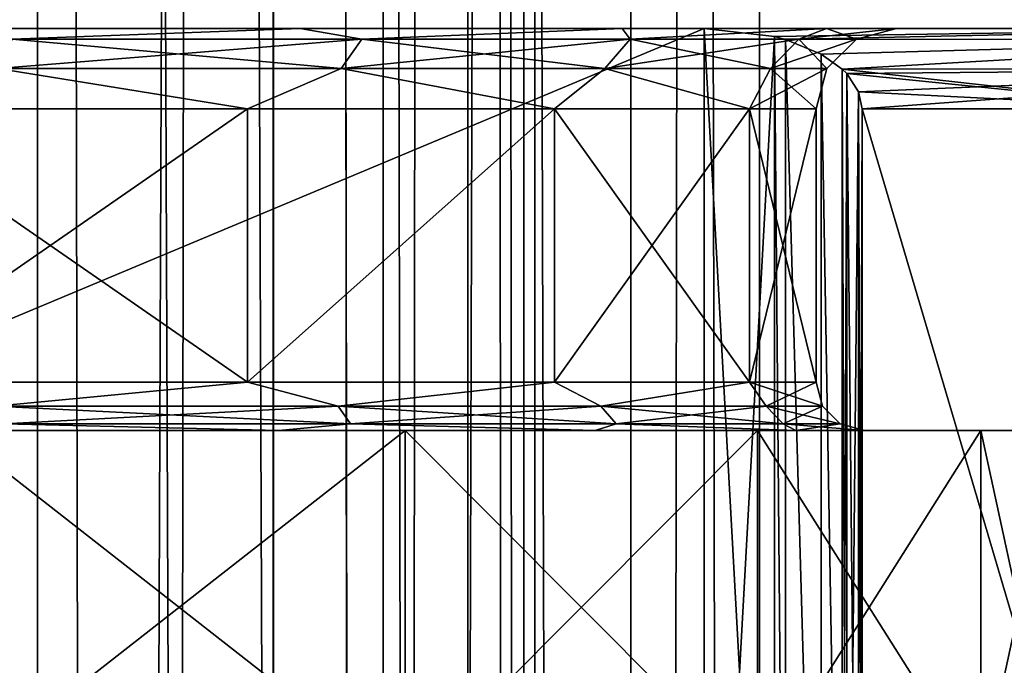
# Model space of a CAD drawing. Header units: millimetres. Extents: x -144 to 364, y -408 to 1133.
# Tile 264 of 656: x 5.3 to 11.42, y 735.29 to 739.3. Entities that reach past the tile are written whole.
import ezdxf

# ---------------------------------------------------------------- set-up
doc = ezdxf.new("R2010")
doc.units = ezdxf.units.MM
doc.header["$LTSCALE"] = 41.718519
for name, color, linetype in [('1293', 7, 'CONTINUOUS'), ('1296', 7, 'CONTINUOUS'), ('583', 7, 'CONTINUOUS'), ('584', 7, 'CONTINUOUS'), ('585', 7, 'CONTINUOUS'), ('586', 7, 'CONTINUOUS'), ('587', 7, 'CONTINUOUS'), ('592', 7, 'CONTINUOUS'), ('593', 7, 'CONTINUOUS'), ('597', 7, 'CONTINUOUS'), ('598', 7, 'CONTINUOUS'), ('599', 7, 'CONTINUOUS'), ('605', 7, 'CONTINUOUS'), ('606', 7, 'CONTINUOUS'), ('607', 7, 'CONTINUOUS'), ('608', 7, 'CONTINUOUS')]:
    doc.layers.add(name, color=color, linetype=linetype)

msp = doc.modelspace()

# ---------------------------------------------------------------- linework, layer by layer
at = {"layer": '1293', "color": 7, "linetype": 'CONTINUOUS', "true_color": 0xaaaaaa}
for points in [[(2.8174, 552.75, 9.5949), (5.4064, 552.75, 8.4125), (2.8173, 1072.75, 9.5949), (2.8174, 552.75, 9.5949)], [(2.8173, 1072.75, 9.5949), (5.4064, 552.75, 8.4125), (5.4064, 1072.75, 8.4125), (2.8173, 1072.75, 9.5949)], [(5.4064, 1072.75, -8.4125), (2.8174, 552.75, -9.5949), (2.8173, 1072.75, -9.5949), (5.4064, 1072.75, -8.4125)], [(5.4064, 552.75, -8.4125), (2.8174, 552.75, -9.5949), (5.4064, 1072.75, -8.4125), (5.4064, 552.75, -8.4125)], [(5.4064, 552.75, 8.4125), (7.5575, 552.75, 6.5486), (5.4064, 1072.75, 8.4125), (5.4064, 552.75, 8.4125)], [(5.4064, 1072.75, 8.4125), (7.5575, 552.75, 6.5486), (7.5575, 1072.75, 6.5486), (5.4064, 1072.75, 8.4125)], [(7.5575, 552.75, -6.5486), (5.4064, 552.75, -8.4125), (7.5575, 1072.75, -6.5486), (7.5575, 552.75, -6.5486)], [(7.5575, 1072.75, -6.5486), (5.4064, 552.75, -8.4125), (5.4064, 1072.75, -8.4125), (7.5575, 1072.75, -6.5486)], [(7.5575, 552.75, 6.5486), (9.0963, 552.75, 4.1541), (7.5575, 1072.75, 6.5486), (7.5575, 552.75, 6.5486)], [(7.5575, 1072.75, 6.5486), (9.0963, 552.75, 4.1541), (9.0963, 1072.75, 4.1542), (7.5575, 1072.75, 6.5486)], [(9.0963, 552.75, -4.1541), (7.5575, 552.75, -6.5486), (9.0963, 1072.75, -4.1542), (9.0963, 552.75, -4.1541)], [(9.0963, 1072.75, -4.1542), (7.5575, 552.75, -6.5486), (7.5575, 1072.75, -6.5486), (9.0963, 1072.75, -4.1542)], [(9.0963, 552.75, 4.1541), (9.8982, 552.75, 1.4231), (9.0963, 1072.75, 4.1542), (9.0963, 552.75, 4.1541)], [(9.0963, 1072.75, 4.1542), (9.8982, 552.75, 1.4231), (9.8982, 1072.75, 1.4231), (9.0963, 1072.75, 4.1542)], [(9.8982, 552.75, -1.4231), (9.0963, 552.75, -4.1541), (9.8982, 1072.75, -1.4231), (9.8982, 552.75, -1.4231)], [(9.8982, 1072.75, -1.4231), (9.0963, 552.75, -4.1541), (9.0963, 1072.75, -4.1542), (9.8982, 1072.75, -1.4231)], [(9.8982, 552.75, 1.4231), (9.8982, 552.75, -1.4231), (9.8982, 1072.75, 1.4231), (9.8982, 552.75, 1.4231)], [(9.8982, 1072.75, 1.4231), (9.8982, 552.75, -1.4231), (9.8982, 1072.75, -1.4231), (9.8982, 1072.75, 1.4231)]]:
    msp.add_3dface(points, dxfattribs=at)
at = {"layer": '1296', "color": 7, "linetype": 'CONTINUOUS', "true_color": 0xaaaaaa}
for points in [[(4.9893, 555.2502, 6.8816), (4.9962, 1072.75, 6.8766), (6.0064, 555.2502, 6.0144), (4.9893, 555.2502, 6.8816)], [(6.8716, 555.2502, -5.0032), (4.9962, 1072.75, -6.8766), (4.9897, 555.2502, -6.8813), (6.8716, 555.2502, -5.0032)], [(6.8766, 1072.75, -4.9962), (4.9962, 1072.75, -6.8766), (6.8716, 555.2502, -5.0032), (6.8766, 1072.75, -4.9962)], [(4.9962, 1072.75, 6.8766), (6.8766, 1072.75, 4.9962), (6.0064, 555.2502, 6.0144), (4.9962, 1072.75, 6.8766)], [(6.0064, 555.2502, 6.0144), (6.8766, 1072.75, 4.9962), (6.8751, 555.2502, 4.9983), (6.0064, 555.2502, 6.0144)], [(7.5715, 555.2502, -3.863), (6.8766, 1072.75, -4.9962), (6.8716, 555.2502, -5.0032), (7.5715, 555.2502, -3.863)], [(6.8751, 555.2502, 4.9983), (6.8766, 1072.75, 4.9962), (7.5728, 555.2502, 3.8604), (6.8751, 555.2502, 4.9983)], [(8.084, 1072.75, -2.6266), (6.8766, 1072.75, -4.9962), (8.0832, 555.2502, -2.629), (8.084, 1072.75, -2.6266)], [(8.0832, 555.2502, -2.629), (6.8766, 1072.75, -4.9962), (7.5715, 555.2502, -3.863), (8.0832, 555.2502, -2.629)], [(6.8766, 1072.75, 4.9962), (8.084, 1072.75, 2.6266), (7.5728, 555.2502, 3.8604), (6.8766, 1072.75, 4.9962)], [(7.5728, 555.2502, 3.8604), (8.084, 1072.75, 2.6266), (8.0837, 555.2502, 2.6275), (7.5728, 555.2502, 3.8604)], [(8.3951, 555.2502, -1.3313), (8.084, 1072.75, -2.6266), (8.0832, 555.2502, -2.629), (8.3951, 555.2502, -1.3313)], [(8.0837, 555.2502, 2.6275), (8.084, 1072.75, 2.6266), (8.3954, 555.2502, 1.3296), (8.0837, 555.2502, 2.6275)], [(8.5, 1072.75), (8.084, 1072.75, -2.6266), (8.5, 555.2502, -0.0008), (8.5, 1072.75)], [(8.5, 555.2502, -0.0008), (8.084, 1072.75, -2.6266), (8.3951, 555.2502, -1.3313), (8.5, 555.2502, -0.0008)], [(8.084, 1072.75, 2.6266), (8.5, 1072.75), (8.3954, 555.2502, 1.3296), (8.084, 1072.75, 2.6266)], [(8.3954, 555.2502, 1.3296), (8.5, 1072.75), (8.5, 555.2502, -0.0008), (8.3954, 555.2502, 1.3296)]]:
    msp.add_3dface(points, dxfattribs=at)
at = {"layer": '583', "color": 7, "linetype": 'CONTINUOUS', "true_color": 0xaaaaaa}
for points in [[(10.5357, 731.75, -17), (10.5357, 738.75, -17), (12.604, 738.75, -15.5287), (10.5357, 731.75, -17)], [(12.604, 731.75, -15.5287), (10.5357, 731.75, -17), (12.604, 738.75, -15.5287), (12.604, 731.75, -15.5287)], [(10.5357, 731.75, 17), (12.604, 731.75, 15.5287), (10.5357, 738.75, 17), (10.5357, 731.75, 17)], [(10.5357, 738.75, 17), (12.604, 731.75, 15.5287), (12.604, 738.75, 15.5287), (10.5357, 738.75, 17)]]:
    msp.add_3dface(points, dxfattribs=at)
at = {"layer": '584', "color": 7, "linetype": 'CONTINUOUS', "true_color": 0xaaaaaa}
for points in [[(9.5525, 739.25, -17), (-9.5525, 739.25, -17), (4.4663, 739.25, -9.7783), (9.5525, 739.25, -17)], [(-9.5525, 739.25, 17), (9.5525, 739.25, 17), (-4.4663, 739.25, 9.7783), (-9.5525, 739.25, 17)], [(-4.4663, 739.25, 9.7783), (9.5525, 739.25, 17), (-1.5301, 739.25, 10.6406), (-4.4663, 739.25, 9.7783)], [(-1.5301, 739.25, 10.6406), (9.5525, 739.25, 17), (1.5301, 739.25, 10.6405), (-1.5301, 739.25, 10.6406)], [(1.5301, 739.25, 10.6405), (9.5525, 739.25, 17), (4.4663, 739.25, 9.7783), (1.5301, 739.25, 10.6405)], [(7.0406, 739.25, -8.1236), (9.5525, 739.25, -17), (4.4663, 739.25, -9.7783), (7.0406, 739.25, -8.1236)], [(4.4663, 739.25, 9.7783), (9.5525, 739.25, 17), (7.0406, 739.25, 8.1236), (4.4663, 739.25, 9.7783)], [(9.0444, 739.25, -5.8105), (9.5525, 739.25, -17), (7.0406, 739.25, -8.1236), (9.0444, 739.25, -5.8105)], [(7.0406, 739.25, 8.1236), (9.5525, 739.25, 17), (9.0444, 739.25, 5.8104), (7.0406, 739.25, 8.1236)], [(10.3148, 739.25, -3.0277), (9.5525, 739.25, -17), (9.0444, 739.25, -5.8105), (10.3148, 739.25, -3.0277)], [(9.0444, 739.25, 5.8104), (9.5525, 739.25, 17), (10.3148, 739.25, 3.0277), (9.0444, 739.25, 5.8104)], [(13.2519, 739.25, -14.3051), (9.5525, 739.25, -17), (13.2519, 739.25, 14.3051), (13.2519, 739.25, -14.3051)], [(13.2519, 739.25, 14.3051), (9.5525, 739.25, -17), (10.75, 739.25), (13.2519, 739.25, 14.3051)], [(10.75, 739.25), (9.5525, 739.25, -17), (10.3148, 739.25, -3.0277), (10.75, 739.25)], [(9.5525, 739.25, 17), (13.2519, 739.25, 14.3051), (10.3148, 739.25, 3.0277), (9.5525, 739.25, 17)], [(13.2519, 739.25, 14.3051), (10.75, 739.25), (10.3148, 739.25, 3.0277), (13.2519, 739.25, 14.3051)]]:
    msp.add_3dface(points, dxfattribs=at)
at = {"layer": '585', "color": 7, "linetype": 'CONTINUOUS', "true_color": 0xaaaaaa}
for points in [[(6.7123, 737.05, 7.7464), (4.258, 737.05, 9.3237), (6.7123, 738.75, 7.7465), (6.7123, 737.05, 7.7464)], [(6.7123, 738.75, 7.7465), (4.258, 737.05, 9.3237), (4.258, 738.75, 9.3237), (6.7123, 738.75, 7.7465)], [(8.6228, 737.05, 5.5416), (6.7123, 737.05, 7.7464), (8.6228, 738.75, 5.5416), (8.6228, 737.05, 5.5416)], [(8.6228, 738.75, 5.5416), (6.7123, 737.05, 7.7464), (6.7123, 738.75, 7.7465), (8.6228, 738.75, 5.5416)], [(9.8348, 737.05, 2.8878), (8.6228, 737.05, 5.5416), (9.8348, 738.75, 2.8877), (9.8348, 737.05, 2.8878)], [(9.8348, 738.75, 2.8877), (8.6228, 737.05, 5.5416), (8.6228, 738.75, 5.5416), (9.8348, 738.75, 2.8877)], [(10.25, 737.05), (9.8348, 737.05, 2.8878), (10.25, 738.75), (10.25, 737.05)], [(10.25, 738.75), (9.8348, 737.05, 2.8878), (9.8348, 738.75, 2.8877), (10.25, 738.75)]]:
    msp.add_3dface(points, dxfattribs=at)
at = {"layer": '586', "color": 7, "linetype": 'CONTINUOUS', "true_color": 0xaaaaaa}
for points in [[(4.8811, 736.75, -10.6882), (7.6946, 736.75, -8.8801), (1.5015, 736.75, -10.4426), (4.8811, 736.75, -10.6882)], [(1.5015, 736.75, -10.4426), (7.6946, 736.75, -8.8801), (4.3829, 736.75, -9.5965), (1.5015, 736.75, -10.4426)], [(4.3829, 736.75, -9.5965), (7.6946, 736.75, -8.8801), (6.9091, 736.75, -7.9729), (4.3829, 736.75, -9.5965)], [(7.6946, 736.75, 8.8801), (4.8811, 736.75, 10.6882), (4.3829, 736.75, 9.5965), (7.6946, 736.75, 8.8801)], [(6.9091, 736.75, 7.9729), (7.6946, 736.75, 8.8801), (4.3829, 736.75, 9.5965), (6.9091, 736.75, 7.9729)], [(7.6946, 736.75, -8.8801), (9.8847, 736.75, -6.3525), (6.9091, 736.75, -7.9729), (7.6946, 736.75, -8.8801)], [(6.9091, 736.75, -7.9729), (9.8847, 736.75, -6.3525), (8.8756, 736.75, -5.7032), (6.9091, 736.75, -7.9729)], [(9.8847, 736.75, 6.3525), (7.6946, 736.75, 8.8801), (6.9091, 736.75, 7.9729), (9.8847, 736.75, 6.3525)], [(8.8756, 736.75, 5.7032), (9.8847, 736.75, 6.3525), (6.9091, 736.75, 7.9729), (8.8756, 736.75, 5.7032)], [(9.8847, 736.75, -6.3525), (11.274, 736.75, -3.3103), (8.8756, 736.75, -5.7032), (9.8847, 736.75, -6.3525)], [(8.8756, 736.75, -5.7032), (11.274, 736.75, -3.3103), (10.1229, 736.75, -2.9715), (8.8756, 736.75, -5.7032)], [(11.274, 736.75, 3.3103), (9.8847, 736.75, 6.3525), (8.8756, 736.75, 5.7032), (11.274, 736.75, 3.3103)], [(10.1229, 736.75, 2.9715), (11.274, 736.75, 3.3103), (8.8756, 736.75, 5.7032), (10.1229, 736.75, 2.9715)], [(11.274, 736.75, -3.3103), (11.75, 736.75), (10.1229, 736.75, -2.9715), (11.274, 736.75, -3.3103)], [(10.1229, 736.75, -2.9715), (11.75, 736.75), (10.55, 736.75), (10.1229, 736.75, -2.9715)], [(10.55, 736.75), (11.274, 736.75, 3.3103), (10.1229, 736.75, 2.9715), (10.55, 736.75)], [(11.75, 736.75), (11.274, 736.75, 3.3103), (10.55, 736.75), (11.75, 736.75)]]:
    msp.add_3dface(points, dxfattribs=at)
at = {"layer": '587', "color": 7, "linetype": 'CONTINUOUS', "true_color": 0xaaaaaa}
for points in [[(4.8811, 736.75, 10.6882), (7.6946, 736.75, 8.8801), (4.8811, 734.55, 10.6882), (4.8811, 736.75, 10.6882)], [(4.8811, 734.55, 10.6882), (7.6946, 736.75, 8.8801), (7.6946, 734.55, 8.8801), (4.8811, 734.55, 10.6882)], [(7.6946, 736.75, 8.8801), (9.8847, 736.75, 6.3525), (7.6946, 734.55, 8.8801), (7.6946, 736.75, 8.8801)], [(7.6946, 734.55, 8.8801), (9.8847, 736.75, 6.3525), (9.8847, 734.55, 6.3525), (7.6946, 734.55, 8.8801)], [(9.8847, 736.75, 6.3525), (11.274, 736.75, 3.3103), (9.8847, 734.55, 6.3525), (9.8847, 736.75, 6.3525)], [(9.8847, 734.55, 6.3525), (11.274, 736.75, 3.3103), (11.274, 734.55, 3.3103), (9.8847, 734.55, 6.3525)], [(11.274, 736.75, 3.3103), (11.75, 736.75), (11.274, 734.55, 3.3103), (11.274, 736.75, 3.3103)], [(11.274, 734.55, 3.3103), (11.75, 736.75), (11.75, 734.55), (11.274, 734.55, 3.3103)]]:
    msp.add_3dface(points, dxfattribs=at)
at = {"layer": '592', "color": 7, "linetype": 'CONTINUOUS', "true_color": 0xaaaaaa}
for points in [[(4.258, 737.05, -9.3237), (6.7123, 737.05, -7.7464), (4.258, 738.75, -9.3237), (4.258, 737.05, -9.3237)], [(4.258, 738.75, -9.3237), (6.7123, 737.05, -7.7464), (6.7123, 738.75, -7.7465), (4.258, 738.75, -9.3237)], [(6.7123, 737.05, -7.7464), (8.6228, 737.05, -5.5416), (8.6228, 738.75, -5.5416), (6.7123, 737.05, -7.7464)], [(6.7123, 738.75, -7.7465), (6.7123, 737.05, -7.7464), (8.6228, 738.75, -5.5416), (6.7123, 738.75, -7.7465)], [(8.6228, 737.05, -5.5416), (9.8348, 737.05, -2.8878), (8.6228, 738.75, -5.5416), (8.6228, 737.05, -5.5416)], [(8.6228, 738.75, -5.5416), (9.8348, 737.05, -2.8878), (9.8348, 738.75, -2.8877), (8.6228, 738.75, -5.5416)], [(10.25, 737.05), (10.25, 738.75), (9.8348, 738.75, -2.8877), (10.25, 737.05)], [(9.8348, 737.05, -2.8878), (10.25, 737.05), (9.8348, 738.75, -2.8877), (9.8348, 737.05, -2.8878)]]:
    msp.add_3dface(points, dxfattribs=at)
at = {"layer": '593', "color": 7, "linetype": 'CONTINUOUS', "true_color": 0xaaaaaa}
for points in [[(7.6946, 736.75, -8.8801), (4.8811, 736.75, -10.6882), (7.6946, 734.55, -8.8801), (7.6946, 736.75, -8.8801)], [(4.8811, 736.75, -10.6882), (4.8811, 734.55, -10.6882), (7.6946, 734.55, -8.8801), (4.8811, 736.75, -10.6882)], [(9.8847, 736.75, -6.3525), (7.6946, 736.75, -8.8801), (9.8847, 734.55, -6.3525), (9.8847, 736.75, -6.3525)], [(7.6946, 736.75, -8.8801), (7.6946, 734.55, -8.8801), (9.8847, 734.55, -6.3525), (7.6946, 736.75, -8.8801)], [(11.274, 736.75, -3.3103), (9.8847, 736.75, -6.3525), (11.274, 734.55, -3.3103), (11.274, 736.75, -3.3103)], [(9.8847, 736.75, -6.3525), (9.8847, 734.55, -6.3525), (11.274, 734.55, -3.3103), (9.8847, 736.75, -6.3525)], [(11.75, 736.75), (11.274, 736.75, -3.3103), (11.75, 734.55), (11.75, 736.75)], [(11.75, 734.55), (11.274, 736.75, -3.3103), (11.274, 734.55, -3.3103), (11.75, 734.55)]]:
    msp.add_3dface(points, dxfattribs=at)
at = {"layer": '597', "color": 7, "linetype": 'CONTINUOUS', "true_color": 0xaaaaaa}
for points in [[(4.4663, 739.25, 9.7783), (7.0406, 739.25, 8.1236), (5.2501, 739.1831, 9.0935), (4.4663, 739.25, 9.7783)], [(7.0406, 739.25, 8.1236), (7.4248, 739.1831, 7.4248), (5.2501, 739.1831, 9.0935), (7.0406, 739.25, 8.1236)], [(7.0406, 739.25, 8.1236), (9.0444, 739.25, 5.8104), (7.4248, 739.1831, 7.4248), (7.0406, 739.25, 8.1236)], [(9.0444, 739.25, 5.8104), (9.0935, 739.1831, 5.2501), (7.4248, 739.1831, 7.4248), (9.0444, 739.25, 5.8104)], [(9.0444, 739.25, 5.8104), (10.3148, 739.25, 3.0277), (9.0935, 739.1831, 5.2501), (9.0444, 739.25, 5.8104)], [(10.3148, 739.25, 3.0277), (10.1424, 739.1831, 2.7177), (9.0935, 739.1831, 5.2501), (10.3148, 739.25, 3.0277)], [(10.3148, 739.25, 3.0277), (10.75, 739.25), (10.1424, 739.1831, 2.7177), (10.3148, 739.25, 3.0277)], [(10.75, 739.25), (10.5002, 739.1831), (10.1424, 739.1831, 2.7177), (10.75, 739.25)], [(7.2952, 739, 7.2952), (5.1585, 739, 8.9348), (7.4248, 739.1831, 7.4248), (7.2952, 739, 7.2952)], [(7.4248, 739.1831, 7.4248), (5.1585, 739, 8.9348), (5.2501, 739.1831, 9.0935), (7.4248, 739.1831, 7.4248)], [(8.9348, 739, 5.1585), (7.2952, 739, 7.2952), (9.0935, 739.1831, 5.2501), (8.9348, 739, 5.1585)], [(9.0935, 739.1831, 5.2501), (7.2952, 739, 7.2952), (7.4248, 739.1831, 7.4248), (9.0935, 739.1831, 5.2501)], [(9.9654, 739, 2.6702), (8.9348, 739, 5.1585), (10.1424, 739.1831, 2.7177), (9.9654, 739, 2.6702)], [(10.1424, 739.1831, 2.7177), (8.9348, 739, 5.1585), (9.0935, 739.1831, 5.2501), (10.1424, 739.1831, 2.7177)], [(10.317, 739), (9.9654, 739, 2.6702), (10.5002, 739.1831), (10.317, 739)], [(10.5002, 739.1831), (9.9654, 739, 2.6702), (10.1424, 739.1831, 2.7177), (10.5002, 739.1831)], [(6.7123, 738.75, 7.7465), (4.258, 738.75, 9.3237), (5.1585, 739, 8.9348), (6.7123, 738.75, 7.7465)], [(7.2952, 739, 7.2952), (6.7123, 738.75, 7.7465), (5.1585, 739, 8.9348), (7.2952, 739, 7.2952)], [(8.6228, 738.75, 5.5416), (6.7123, 738.75, 7.7465), (7.2952, 739, 7.2952), (8.6228, 738.75, 5.5416)], [(8.9348, 739, 5.1585), (8.6228, 738.75, 5.5416), (7.2952, 739, 7.2952), (8.9348, 739, 5.1585)], [(9.8348, 738.75, 2.8877), (8.6228, 738.75, 5.5416), (8.9348, 739, 5.1585), (9.8348, 738.75, 2.8877)], [(9.9654, 739, 2.6702), (9.8348, 738.75, 2.8877), (8.9348, 739, 5.1585), (9.9654, 739, 2.6702)], [(10.25, 738.75), (9.8348, 738.75, 2.8877), (10.317, 739), (10.25, 738.75)], [(10.317, 739), (9.8348, 738.75, 2.8877), (9.9654, 739, 2.6702), (10.317, 739)]]:
    msp.add_3dface(points, dxfattribs=at)
at = {"layer": '598', "color": 7, "linetype": 'CONTINUOUS', "true_color": 0xaaaaaa}
for points in [[(7.0406, 739.25, -8.1236), (4.4663, 739.25, -9.7783), (5.2501, 739.1831, -9.0935), (7.0406, 739.25, -8.1236)], [(7.0406, 739.25, -8.1236), (5.2501, 739.1831, -9.0935), (7.4248, 739.1831, -7.4248), (7.0406, 739.25, -8.1236)], [(9.0444, 739.25, -5.8105), (7.0406, 739.25, -8.1236), (7.4248, 739.1831, -7.4248), (9.0444, 739.25, -5.8105)], [(9.0444, 739.25, -5.8105), (7.4248, 739.1831, -7.4248), (9.0935, 739.1831, -5.2501), (9.0444, 739.25, -5.8105)], [(10.3148, 739.25, -3.0277), (9.0444, 739.25, -5.8105), (9.0935, 739.1831, -5.2501), (10.3148, 739.25, -3.0277)], [(10.3148, 739.25, -3.0277), (9.0935, 739.1831, -5.2501), (10.1424, 739.1831, -2.7177), (10.3148, 739.25, -3.0277)], [(10.5002, 739.1831), (10.3148, 739.25, -3.0277), (10.1424, 739.1831, -2.7177), (10.5002, 739.1831)], [(10.75, 739.25), (10.3148, 739.25, -3.0277), (10.5002, 739.1831), (10.75, 739.25)], [(5.1585, 739, -8.9348), (7.2952, 739, -7.2952), (5.2501, 739.1831, -9.0935), (5.1585, 739, -8.9348)], [(5.2501, 739.1831, -9.0935), (7.2952, 739, -7.2952), (7.4248, 739.1831, -7.4248), (5.2501, 739.1831, -9.0935)], [(7.2952, 739, -7.2952), (8.9348, 739, -5.1585), (7.4248, 739.1831, -7.4248), (7.2952, 739, -7.2952)], [(7.4248, 739.1831, -7.4248), (8.9348, 739, -5.1585), (9.0935, 739.1831, -5.2501), (7.4248, 739.1831, -7.4248)], [(8.9348, 739, -5.1585), (9.9654, 739, -2.6702), (9.0935, 739.1831, -5.2501), (8.9348, 739, -5.1585)], [(9.0935, 739.1831, -5.2501), (9.9654, 739, -2.6702), (10.1424, 739.1831, -2.7177), (9.0935, 739.1831, -5.2501)], [(9.9654, 739, -2.6702), (10.317, 739), (10.1424, 739.1831, -2.7177), (9.9654, 739, -2.6702)], [(10.317, 739), (10.5002, 739.1831), (10.1424, 739.1831, -2.7177), (10.317, 739)], [(4.258, 738.75, -9.3237), (6.7123, 738.75, -7.7465), (5.1585, 739, -8.9348), (4.258, 738.75, -9.3237)], [(5.1585, 739, -8.9348), (6.7123, 738.75, -7.7465), (7.2952, 739, -7.2952), (5.1585, 739, -8.9348)], [(6.7123, 738.75, -7.7465), (8.6228, 738.75, -5.5416), (7.2952, 739, -7.2952), (6.7123, 738.75, -7.7465)], [(7.2952, 739, -7.2952), (8.6228, 738.75, -5.5416), (8.9348, 739, -5.1585), (7.2952, 739, -7.2952)], [(8.6228, 738.75, -5.5416), (9.8348, 738.75, -2.8877), (8.9348, 739, -5.1585), (8.6228, 738.75, -5.5416)], [(8.9348, 739, -5.1585), (9.8348, 738.75, -2.8877), (9.9654, 739, -2.6702), (8.9348, 739, -5.1585)], [(9.8348, 738.75, -2.8877), (10.25, 738.75), (9.9654, 739, -2.6702), (9.8348, 738.75, -2.8877)], [(10.25, 738.75), (10.317, 739), (9.9654, 739, -2.6702), (10.25, 738.75)]]:
    msp.add_3dface(points, dxfattribs=at)
at = {"layer": '599', "color": 7, "linetype": 'CONTINUOUS', "true_color": 0xaaaaaa}
for points in [[(9.5525, 739.25, -17), (13.2519, 739.25, -14.3051), (9.9899, 739.2, -17), (9.5525, 739.25, -17)], [(13.2519, 739.25, 14.3051), (9.5525, 739.25, 17), (9.9898, 739.2, 17), (13.2519, 739.25, 14.3051)], [(10.0587, 739.1813, 17), (13.2519, 739.25, 14.3051), (9.9898, 739.2, 17), (10.0587, 739.1813, 17)], [(9.9899, 739.2, -17), (13.2519, 739.25, -14.3051), (10.0587, 739.1813, -17), (9.9899, 739.2, -17)], [(10.0587, 739.1813, -17), (13.2519, 739.25, -14.3051), (13.6661, 739.183, -14.2583), (10.0587, 739.1813, -17)], [(13.6661, 739.183, 14.2583), (13.2519, 739.25, 14.3051), (10.0587, 739.1813, 17), (13.6661, 739.183, 14.2583)], [(10.0587, 739.1813, -17), (13.6661, 739.183, -14.2583), (10.2811, 739.0895, -17), (10.0587, 739.1813, -17)], [(13.6661, 739.183, 14.2583), (10.0587, 739.1813, 17), (10.281, 739.0895, 17), (13.6661, 739.183, 14.2583)], [(10.4111, 738.9972, 17), (13.6661, 739.183, 14.2583), (10.281, 739.0895, 17), (10.4111, 738.9972, 17)], [(13.6661, 739.183, -14.2583), (10.4111, 738.9971, -17), (10.2811, 739.0895, -17), (13.6661, 739.183, -14.2583)], [(13.6661, 739.183, -14.2583), (13.9637, 738.9998, -14.2248), (10.4111, 738.9971, -17), (13.6661, 739.183, -14.2583)], [(13.6661, 739.183, 14.2583), (10.4111, 738.9972, 17), (13.9637, 738.9998, 14.2248), (13.6661, 739.183, 14.2583)], [(10.4111, 738.9972, 17), (12.604, 738.75, 15.5287), (13.9637, 738.9998, 14.2248), (10.4111, 738.9972, 17)], [(10.4111, 738.9971, -17), (13.9637, 738.9998, -14.2248), (10.4398, 738.9687, -17), (10.4111, 738.9971, -17)], [(10.4398, 738.9686, 17), (12.604, 738.75, 15.5287), (10.4111, 738.9972, 17), (10.4398, 738.9686, 17)], [(10.4398, 738.9687, -17), (13.9637, 738.9998, -14.2248), (10.5142, 738.8556, -17), (10.4398, 738.9687, -17)], [(13.9637, 738.9998, -14.2248), (10.5357, 738.75, -17), (10.5142, 738.8556, -17), (13.9637, 738.9998, -14.2248)], [(12.604, 738.75, -15.5287), (10.5357, 738.75, -17), (13.9637, 738.9998, -14.2248), (12.604, 738.75, -15.5287)], [(10.5142, 738.8556, 17), (12.604, 738.75, 15.5287), (10.4398, 738.9686, 17), (10.5142, 738.8556, 17)], [(10.5357, 738.75, 17), (12.604, 738.75, 15.5287), (10.5142, 738.8556, 17), (10.5357, 738.75, 17)]]:
    msp.add_3dface(points, dxfattribs=at)
at = {"layer": '605', "color": 7, "linetype": 'CONTINUOUS', "true_color": 0xaaaaaa}
for points in [[(9.5525, 731.25, -17), (-9.5525, 731.25, -17), (9.5525, 739.25, -17), (9.5525, 731.25, -17)], [(-9.5525, 731.25, -17), (-9.5525, 739.25, -17), (9.5525, 739.25, -17), (-9.5525, 731.25, -17)], [(9.5525, 731.25, -17), (9.5525, 739.25, -17), (9.9899, 739.2, -17), (9.5525, 731.25, -17)], [(9.5525, 731.25, -17), (9.9899, 739.2, -17), (9.9898, 731.3, -17), (9.5525, 731.25, -17)], [(9.9899, 739.2, -17), (10.0583, 731.3186, -17), (9.9898, 731.3, -17), (9.9899, 739.2, -17)], [(9.9899, 739.2, -17), (10.0587, 739.1813, -17), (10.0583, 731.3186, -17), (9.9899, 739.2, -17)], [(10.0583, 731.3186, -17), (10.0587, 739.1813, -17), (10.281, 731.4105, -17), (10.0583, 731.3186, -17)], [(10.0587, 739.1813, -17), (10.2811, 739.0895, -17), (10.281, 731.4105, -17), (10.0587, 739.1813, -17)], [(10.2811, 739.0895, -17), (10.4108, 731.5026, -17), (10.281, 731.4105, -17), (10.2811, 739.0895, -17)], [(10.2811, 739.0895, -17), (10.4111, 738.9971, -17), (10.4108, 731.5026, -17), (10.2811, 739.0895, -17)], [(10.4111, 738.9971, -17), (10.4398, 738.9687, -17), (10.4108, 731.5026, -17), (10.4111, 738.9971, -17)], [(10.4398, 738.9687, -17), (10.4398, 731.5313, -17), (10.4108, 731.5026, -17), (10.4398, 738.9687, -17)], [(10.4398, 738.9687, -17), (10.5142, 738.8556, -17), (10.4398, 731.5313, -17), (10.4398, 738.9687, -17)], [(10.5142, 738.8556, -17), (10.5142, 731.6444, -17), (10.4398, 731.5313, -17), (10.5142, 738.8556, -17)], [(10.5142, 738.8556, -17), (10.5357, 738.75, -17), (10.5142, 731.6444, -17), (10.5142, 738.8556, -17)], [(10.5357, 738.75, -17), (10.5357, 731.75, -17), (10.5142, 731.6444, -17), (10.5357, 738.75, -17)]]:
    msp.add_3dface(points, dxfattribs=at)
at = {"layer": '606', "color": 7, "linetype": 'CONTINUOUS', "true_color": 0xaaaaaa}
for points in [[(-9.5525, 731.25, 17), (9.5525, 731.25, 17), (-9.5525, 739.25, 17), (-9.5525, 731.25, 17)], [(9.5525, 731.25, 17), (9.5525, 739.25, 17), (-9.5525, 739.25, 17), (9.5525, 731.25, 17)], [(9.5525, 739.25, 17), (9.5525, 731.25, 17), (9.9899, 731.3, 17), (9.5525, 739.25, 17)], [(9.9898, 739.2, 17), (9.5525, 739.25, 17), (9.9899, 731.3, 17), (9.9898, 739.2, 17)], [(10.0587, 739.1813, 17), (9.9898, 739.2, 17), (10.0583, 731.3186, 17), (10.0587, 739.1813, 17)], [(9.9898, 739.2, 17), (9.9899, 731.3, 17), (10.0583, 731.3186, 17), (9.9898, 739.2, 17)], [(10.0587, 739.1813, 17), (10.0583, 731.3186, 17), (10.2811, 731.4105, 17), (10.0587, 739.1813, 17)], [(10.281, 739.0895, 17), (10.0587, 739.1813, 17), (10.2811, 731.4105, 17), (10.281, 739.0895, 17)], [(10.4111, 738.9972, 17), (10.281, 739.0895, 17), (10.4108, 731.5026, 17), (10.4111, 738.9972, 17)], [(10.4108, 731.5026, 17), (10.281, 739.0895, 17), (10.2811, 731.4105, 17), (10.4108, 731.5026, 17)], [(10.4111, 738.9972, 17), (10.4108, 731.5026, 17), (10.4398, 731.5313, 17), (10.4111, 738.9972, 17)], [(10.4398, 738.9686, 17), (10.4111, 738.9972, 17), (10.4398, 731.5313, 17), (10.4398, 738.9686, 17)], [(10.5142, 738.8556, 17), (10.4398, 738.9686, 17), (10.5142, 731.6444, 17), (10.5142, 738.8556, 17)], [(10.4398, 738.9686, 17), (10.4398, 731.5313, 17), (10.5142, 731.6444, 17), (10.4398, 738.9686, 17)], [(10.5357, 731.75, 17), (10.5357, 738.75, 17), (10.5142, 738.8556, 17), (10.5357, 731.75, 17)], [(10.5357, 731.75, 17), (10.5142, 738.8556, 17), (10.5142, 731.6444, 17), (10.5357, 731.75, 17)]]:
    msp.add_3dface(points, dxfattribs=at)
at = {"layer": '607', "color": 7, "linetype": 'CONTINUOUS', "true_color": 0xaaaaaa}
for points in [[(6.7123, 737.05, -7.7464), (4.258, 737.05, -9.3237), (5.1451, 736.9001, -8.9115), (6.7123, 737.05, -7.7464)], [(6.7123, 737.05, -7.7464), (5.1451, 736.9001, -8.9115), (7.2762, 736.9001, -7.2762), (6.7123, 737.05, -7.7464)], [(8.6228, 737.05, -5.5416), (6.7123, 737.05, -7.7464), (7.2762, 736.9001, -7.2762), (8.6228, 737.05, -5.5416)], [(8.6228, 737.05, -5.5416), (7.2762, 736.9001, -7.2762), (8.9115, 736.9001, -5.1451), (8.6228, 737.05, -5.5416)], [(9.8348, 737.05, -2.8878), (8.6228, 737.05, -5.5416), (8.9115, 736.9001, -5.1451), (9.8348, 737.05, -2.8878)], [(9.8348, 737.05, -2.8878), (8.9115, 736.9001, -5.1451), (9.9395, 736.9001, -2.6633), (9.8348, 737.05, -2.8878)], [(10.25, 737.05), (9.8348, 737.05, -2.8878), (10.2901, 736.9001), (10.25, 737.05)], [(9.8348, 737.05, -2.8878), (9.9395, 736.9001, -2.6633), (10.2901, 736.9001), (9.8348, 737.05, -2.8878)], [(5.2, 736.7902, -9.0067), (7.3539, 736.7902, -7.3539), (5.1451, 736.9001, -8.9115), (5.2, 736.7902, -9.0067)], [(5.1451, 736.9001, -8.9115), (7.3539, 736.7902, -7.3539), (7.2762, 736.9001, -7.2762), (5.1451, 736.9001, -8.9115)], [(7.3539, 736.7902, -7.3539), (9.0067, 736.7902, -5.2), (7.2762, 736.9001, -7.2762), (7.3539, 736.7902, -7.3539)], [(7.2762, 736.9001, -7.2762), (9.0067, 736.7902, -5.2), (8.9115, 736.9001, -5.1451), (7.2762, 736.9001, -7.2762)], [(9.0067, 736.7902, -5.2), (10.0456, 736.7902, -2.6917), (8.9115, 736.9001, -5.1451), (9.0067, 736.7902, -5.2)], [(8.9115, 736.9001, -5.1451), (10.0456, 736.7902, -2.6917), (9.9395, 736.9001, -2.6633), (8.9115, 736.9001, -5.1451)], [(10.0456, 736.7902, -2.6917), (10.4, 736.7902), (9.9395, 736.9001, -2.6633), (10.0456, 736.7902, -2.6917)], [(9.9395, 736.9001, -2.6633), (10.4, 736.7902), (10.2901, 736.9001), (9.9395, 736.9001, -2.6633)], [(4.3829, 736.75, -9.5965), (6.9091, 736.75, -7.9729), (5.2, 736.7902, -9.0067), (4.3829, 736.75, -9.5965)], [(5.2, 736.7902, -9.0067), (6.9091, 736.75, -7.9729), (7.3539, 736.7902, -7.3539), (5.2, 736.7902, -9.0067)], [(6.9091, 736.75, -7.9729), (8.8756, 736.75, -5.7032), (7.3539, 736.7902, -7.3539), (6.9091, 736.75, -7.9729)], [(7.3539, 736.7902, -7.3539), (8.8756, 736.75, -5.7032), (9.0067, 736.7902, -5.2), (7.3539, 736.7902, -7.3539)], [(8.8756, 736.75, -5.7032), (10.1229, 736.75, -2.9715), (9.0067, 736.7902, -5.2), (8.8756, 736.75, -5.7032)], [(9.0067, 736.7902, -5.2), (10.1229, 736.75, -2.9715), (10.0456, 736.7902, -2.6917), (9.0067, 736.7902, -5.2)], [(10.1229, 736.75, -2.9715), (10.55, 736.75), (10.0456, 736.7902, -2.6917), (10.1229, 736.75, -2.9715)], [(10.0456, 736.7902, -2.6917), (10.55, 736.75), (10.4, 736.7902), (10.0456, 736.7902, -2.6917)]]:
    msp.add_3dface(points, dxfattribs=at)
at = {"layer": '608', "color": 7, "linetype": 'CONTINUOUS', "true_color": 0xaaaaaa}
for points in [[(4.258, 737.05, 9.3237), (6.7123, 737.05, 7.7464), (5.1451, 736.9001, 8.9115), (4.258, 737.05, 9.3237)], [(6.7123, 737.05, 7.7464), (7.2762, 736.9001, 7.2762), (5.1451, 736.9001, 8.9115), (6.7123, 737.05, 7.7464)], [(6.7123, 737.05, 7.7464), (8.6228, 737.05, 5.5416), (7.2762, 736.9001, 7.2762), (6.7123, 737.05, 7.7464)], [(8.6228, 737.05, 5.5416), (8.9115, 736.9001, 5.1451), (7.2762, 736.9001, 7.2762), (8.6228, 737.05, 5.5416)], [(8.6228, 737.05, 5.5416), (9.8348, 737.05, 2.8878), (8.9115, 736.9001, 5.1451), (8.6228, 737.05, 5.5416)], [(9.8348, 737.05, 2.8878), (9.9395, 736.9001, 2.6633), (8.9115, 736.9001, 5.1451), (9.8348, 737.05, 2.8878)], [(9.8348, 737.05, 2.8878), (10.25, 737.05), (9.9395, 736.9001, 2.6633), (9.8348, 737.05, 2.8878)], [(10.25, 737.05), (10.2901, 736.9001), (9.9395, 736.9001, 2.6633), (10.25, 737.05)], [(7.2762, 736.9001, 7.2762), (5.2, 736.7902, 9.0067), (5.1451, 736.9001, 8.9115), (7.2762, 736.9001, 7.2762)], [(7.3539, 736.7902, 7.3539), (5.2, 736.7902, 9.0067), (7.2762, 736.9001, 7.2762), (7.3539, 736.7902, 7.3539)], [(8.9115, 736.9001, 5.1451), (7.3539, 736.7902, 7.3539), (7.2762, 736.9001, 7.2762), (8.9115, 736.9001, 5.1451)], [(9.0067, 736.7902, 5.2), (7.3539, 736.7902, 7.3539), (8.9115, 736.9001, 5.1451), (9.0067, 736.7902, 5.2)], [(9.9395, 736.9001, 2.6633), (9.0067, 736.7902, 5.2), (8.9115, 736.9001, 5.1451), (9.9395, 736.9001, 2.6633)], [(10.0456, 736.7902, 2.6917), (9.0067, 736.7902, 5.2), (9.9395, 736.9001, 2.6633), (10.0456, 736.7902, 2.6917)], [(10.2901, 736.9001), (10.0456, 736.7902, 2.6917), (9.9395, 736.9001, 2.6633), (10.2901, 736.9001)], [(10.2901, 736.9001), (10.4, 736.7902), (10.0456, 736.7902, 2.6917), (10.2901, 736.9001)], [(6.9091, 736.75, 7.9729), (4.3829, 736.75, 9.5965), (5.2, 736.7902, 9.0067), (6.9091, 736.75, 7.9729)], [(7.3539, 736.7902, 7.3539), (6.9091, 736.75, 7.9729), (5.2, 736.7902, 9.0067), (7.3539, 736.7902, 7.3539)], [(8.8756, 736.75, 5.7032), (6.9091, 736.75, 7.9729), (7.3539, 736.7902, 7.3539), (8.8756, 736.75, 5.7032)], [(9.0067, 736.7902, 5.2), (8.8756, 736.75, 5.7032), (7.3539, 736.7902, 7.3539), (9.0067, 736.7902, 5.2)], [(10.1229, 736.75, 2.9715), (8.8756, 736.75, 5.7032), (9.0067, 736.7902, 5.2), (10.1229, 736.75, 2.9715)], [(10.0456, 736.7902, 2.6917), (10.1229, 736.75, 2.9715), (9.0067, 736.7902, 5.2), (10.0456, 736.7902, 2.6917)], [(10.4, 736.7902), (10.1229, 736.75, 2.9715), (10.0456, 736.7902, 2.6917), (10.4, 736.7902)], [(10.55, 736.75), (10.1229, 736.75, 2.9715), (10.4, 736.7902), (10.55, 736.75)]]:
    msp.add_3dface(points, dxfattribs=at)

doc.saveas('drawing.dxf')
